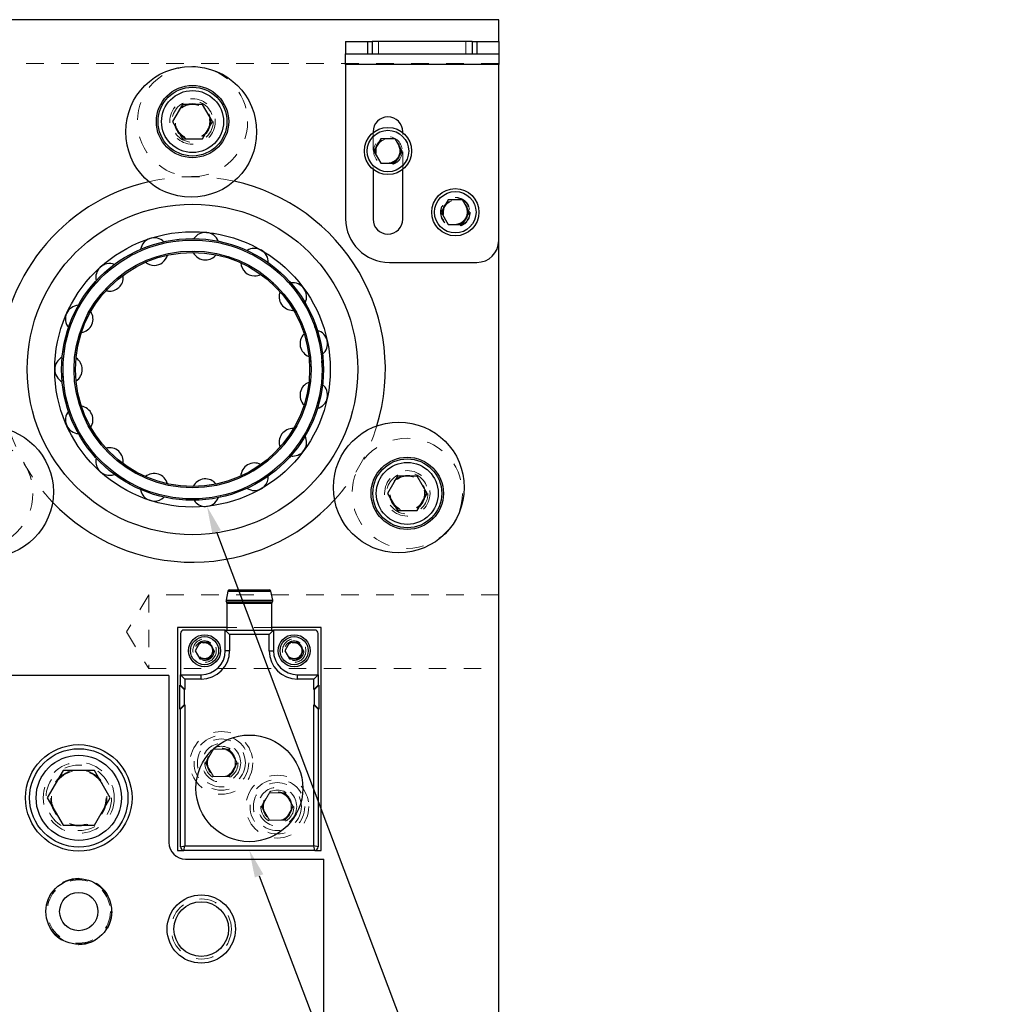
# Model space of a CAD drawing. Header units: inches. Extents: x 1880 to 2363, y -453 to -54.
# Tile 260 of 656: x 2044.44 to 2050.05, y -418.87 to -413.24. Entities that reach past the tile are written whole.
import ezdxf

# ---------------------------------------------------------------- set-up
doc = ezdxf.new("R2010")
doc.units = ezdxf.units.IN
doc.header["$LTSCALE"] = 0.5
doc.header["$MEASUREMENT"] = 0
doc.linetypes.add('HIDDEN', pattern=[0.225, 0.15, -0.075])
for name, color, linetype in [('DIE-M-S', 8, 'Continuous'), ('DIE-M-S3', 8, 'Continuous'), ('DSS-M-S', 53, 'Continuous'), ('SID-M-S', 105, 'Continuous'), ('SVD-M-S', 8, 'Continuous')]:
    doc.layers.add(name, color=color, linetype=linetype)

msp = doc.modelspace()

# ---------------------------------------------------------------- linework, layer by layer
at = {"layer": 'DIE-M-S', "linetype": 'Continuous', "lineweight": 25}
for p, q in [((2045.29679, -416.98517), (2035.18179, -416.98517)), ((2045.29679, -416.98517), (2045.29679, -417.94017)), ((2045.39179, -418.03517), (2046.18179, -418.03517)), ((2046.18179, -419.60681), (2046.18179, -418.03517))]:
    msp.add_line(p, q, dxfattribs=at)
for centre, radius in [((2044.78179, -417.68517), 0.3045), ((2044.78179, -418.33517), 0.1875), ((2045.48179, -418.43517), 0.195), ((2045.48179, -418.43517), 0.15625)]:
    msp.add_circle(centre, radius, dxfattribs=at)
at = {"layer": 'DIE-M-S', "linetype": 'HIDDEN', "lineweight": 18}
msp.add_circle((2044.78179, -417.68517), 0.203, dxfattribs=at)
at = {"layer": 'DIE-M-S', "linetype": 'Continuous', "lineweight": 25}
msp.add_arc((2045.39179, -417.94017), 0.095, 180, 270, dxfattribs=at)
at = {"layer": 'DIE-M-S3', "linetype": 'Continuous', "lineweight": 25}
for p, q in [((2045.62879, -416.71017), (2045.34679, -416.71017)), ((2045.34679, -416.71017), (2045.34679, -417.98517)), ((2046.16679, -416.71017), (2045.8847, -416.71017)), ((2046.16679, -417.98517), (2046.16679, -416.71017)), ((2045.34679, -417.98517), (2045.38273, -417.98517)), ((2046.13076, -417.98517), (2046.16679, -417.98517))]:
    msp.add_line(p, q, dxfattribs=at)
at = {"layer": 'DIE-M-S3', "linetype": 'HIDDEN', "lineweight": 18}
msp.add_line((2045.8847, -416.71017), (2045.62879, -416.71017), dxfattribs=at)
for centre, radius in [((2045.50094, -416.84344), 0.0445), ((2046.01275, -416.84344), 0.0445), ((2045.59679, -417.48517), 0.1795), ((2045.59679, -417.48517), 0.1105), ((2045.91679, -417.73517), 0.1795), ((2045.91679, -417.73517), 0.1105), ((2044.78179, -418.33517), 0.19), ((2045.48179, -418.43517), 0.17188)]:
    msp.add_circle(centre, radius, dxfattribs=at)
at = {"layer": 'DSS-M-S', "linetype": 'Continuous', "lineweight": 25}
for p, q in [((2047.18179, -413.23517), (2034.68179, -413.23517)), ((2047.18179, -413.36017), (2047.18179, -413.23517)), ((2047.18179, -419.23517), (2047.18179, -414.49817))]:
    msp.add_line(p, q, dxfattribs=at)
at = {"layer": 'DSS-M-S', "linetype": 'HIDDEN', "lineweight": 18}
for p, q in [((2047.18179, -413.48517), (2042.58179, -413.48517)), ((2044.77989, -415.60202), (2044.7844, -415.60215)), ((2045.18179, -416.52422), (2045.05504, -416.73517)), ((2045.18179, -416.52422), (2045.18179, -416.94612)), ((2047.18179, -416.52422), (2045.18179, -416.52422)), ((2045.05504, -416.73517), (2045.18179, -416.94612)), ((2045.18179, -416.94612), (2047.18179, -416.94612))]:
    msp.add_line(p, q, dxfattribs=at)
for centre, radius in [((2045.43179, -413.81785), 0.09843), ((2046.54879, -413.98617), 0.068), ((2046.93379, -414.33617), 0.068), ((2045.43179, -415.23517), 0.74016), ((2045.43179, -415.23517), 0.67717), ((2046.65923, -415.94383), 0.09843), ((2045.59679, -417.48517), 0.0795), ((2044.78179, -417.68517), 0.15625), ((2045.91679, -417.73517), 0.0795)]:
    msp.add_circle(centre, radius, dxfattribs=at)
at = {"layer": 'DSS-M-S', "linetype": 'Continuous', "lineweight": 25}
for radius in [0.94488, 0.7874, 0.74803, 0.74016, 0.67717, 0.66929]:
    msp.add_circle((2045.43179, -415.23517), radius, dxfattribs=at)
for centre, radius, start, end in [((2045.43179, -415.23517), 1.10236, 103.09501, 180), ((2045.43179, -415.23517), 1.10236, 342.99213, 77.54873), ((2045.50587, -414.53039), 0.07874, 21.55885, 146.69052), ((2045.2128, -414.56119), 0.07874, 45.54405, 170.69474), ((2045.50587, -414.53039), 0.07874, 207.00596, 270), ((2045.78612, -414.62145), 0.07874, 357.5709, 122.68784), ((2044.9576, -414.70853), 0.07874, 69.52617, 194.70013), ((2045.2128, -414.56119), 0.07874, 230.98449, 270), ((2045.2128, -414.56119), 0.07874, 270, 345.17132), ((2045.50587, -414.53039), 0.07874, 270, 321.17002), ((2045.78612, -414.62145), 0.07874, 183.0241, 270), ((2044.9576, -414.70853), 0.07874, 270, 9.17438), ((2045.78612, -414.62145), 0.07874, 270, 297.17084), ((2046.00511, -414.81863), 0.07874, 333.58053, 98.68701), ((2044.9576, -414.70853), 0.07874, 255.1572, 270), ((2046.00511, -414.81863), 0.07874, 159.03925, 270), ((2044.7844, -414.94693), 0.07874, 93.70653, 218.70638), ((2044.7844, -414.94693), 0.07874, 279.10081, 33.17888), ((2046.12497, -415.08783), 0.07874, 309.58809, 74.68868), ((2046.12497, -415.08783), 0.07874, 135.05174, 249.22792), ((2044.72313, -415.23517), 0.07874, 117.68554, 242.71312), ((2044.72313, -415.23517), 0.07874, 303.09688, 57.18447), ((2046.12497, -415.38251), 0.07874, 111.06191, 225.22581), ((2046.12497, -415.38251), 0.07874, 285.59392, 50.68904), ((2044.7844, -415.52341), 0.07874, 141.66796, 266.72039), ((2044.7844, -415.52341), 0.07874, 327.09338, 81.19082), ((2046.00511, -415.65171), 0.07874, 87.07011, 201.22206), ((2046.00511, -415.65171), 0.07874, 270, 26.69692), ((2044.9576, -415.76181), 0.07874, 351.08995, 105.1976), ((2044.9576, -415.76181), 0.07874, 165.65345, 270), ((2046.00511, -415.65171), 0.07874, 261.60878, 270), ((2045.78612, -415.84889), 0.07874, 63.07667, 177.21702), ((2044.9576, -415.76181), 0.07874, 270, 290.73979), ((2045.2128, -415.90915), 0.07874, 15.08625, 129.20445), ((2045.50587, -415.93995), 0.07874, 39.08194, 153.21103), ((2045.78612, -415.84889), 0.07874, 270, 2.70804), ((2045.2128, -415.90915), 0.07874, 189.64167, 270), ((2045.78612, -415.84889), 0.07874, 237.62492, 270), ((2045.43179, -415.23517), 1.10236, 223.5005, 317.41542), ((2045.2128, -415.90915), 0.07874, 270, 314.73263), ((2045.50587, -415.93995), 0.07874, 270, 338.72218), ((2045.50587, -415.93995), 0.07874, 213.63227, 270)]:
    msp.add_arc(centre, radius, start, end, dxfattribs=at)
at = {"layer": 'DSS-M-S', "linetype": 'HIDDEN', "lineweight": 18}
for start, end in [(77.54873, 103.09501), (198.33574, 223.5005), (317.41542, 342.99213)]:
    msp.add_arc((2045.43179, -415.23517), 1.10236, start, end, dxfattribs=at)
at = {"layer": 'SID-M-S'}
for p, q in [((2045.56936, -416.16421), (2050.04835, -428.04964)), ((2045.81223, -418.13098), (2049.58354, -428.04984))]:
    msp.add_line(p, q, dxfattribs=at)
for points in [[(2045.54503, -416.17338), (2045.51435, -416.01823), (2045.54503, -416.17338), (2045.59369, -416.15504)], [(2045.78793, -418.14022), (2045.75679, -417.98517), (2045.78793, -418.14022), (2045.83654, -418.12174)]]:
    msp.add_solid(points, dxfattribs=at)
at = {"layer": 'SVD-M-S', "linetype": 'Continuous', "lineweight": 25}
for p, q in [((2046.30679, -413.36017), (2046.30679, -413.43117)), ((2046.30679, -413.36017), (2046.43179, -413.36017)), ((2046.43179, -413.36017), (2046.43179, -413.43117)), ((2046.43179, -413.36017), (2046.45872, -413.36017)), ((2046.45872, -413.36017), (2046.45872, -413.43117)), ((2047.02987, -413.36017), (2046.45872, -413.36017)), ((2047.02987, -413.36017), (2047.02987, -413.43117)), ((2047.02987, -413.36017), (2047.05679, -413.36017)), ((2047.05679, -413.36017), (2047.05679, -413.43117)), ((2047.05679, -413.36017), (2047.18179, -413.36017)), ((2047.18179, -413.36017), (2047.18179, -413.43117)), ((2046.30679, -413.43117), (2046.43179, -413.43117)), ((2046.30679, -413.49117), (2046.30679, -413.43117)), ((2046.43179, -413.43117), (2046.45872, -413.43117)), ((2046.45872, -413.43117), (2047.02987, -413.43117)), ((2047.02987, -413.43117), (2047.05679, -413.43117)), ((2047.05679, -413.43117), (2047.18179, -413.43117)), ((2047.18179, -413.43117), (2047.18179, -413.49117)), ((2047.18179, -413.49117), (2046.30679, -413.49117)), ((2046.30679, -413.49117), (2046.30679, -414.37317)), ((2047.18179, -414.49817), (2047.18179, -413.49117)), ((2045.37497, -413.71942), (2045.31814, -413.81785)), ((2045.37497, -413.71942), (2045.31814, -413.81785)), ((2045.48862, -413.71942), (2045.37497, -413.71942)), ((2045.48862, -413.71942), (2045.37497, -413.71942)), ((2045.54544, -413.81785), (2045.48862, -413.71942)), ((2045.54544, -413.81785), (2045.48862, -413.71942)), ((2045.31814, -413.81785), (2045.37497, -413.91627)), ((2045.31814, -413.81785), (2045.37497, -413.91627)), ((2045.48862, -413.91627), (2045.54544, -413.81785)), ((2045.48862, -413.91627), (2045.54544, -413.81785)), ((2046.46379, -413.87617), (2046.46379, -413.88129)), ((2046.63379, -413.88129), (2046.63379, -413.87617)), ((2045.37497, -413.91627), (2045.48862, -413.91627)), ((2045.37497, -413.91627), (2045.48862, -413.91627)), ((2046.5082, -413.91586), (2046.4676, -413.98617)), ((2046.58939, -413.91586), (2046.5082, -413.91586)), ((2046.62998, -413.98617), (2046.58939, -413.91586)), ((2046.4676, -413.98617), (2046.5082, -414.05648)), ((2046.58939, -414.05648), (2046.62998, -413.98617)), ((2046.5082, -414.05648), (2046.58939, -414.05648)), ((2046.46379, -414.09105), (2046.46379, -414.37617)), ((2046.63379, -414.37617), (2046.63379, -414.09105)), ((2046.8932, -414.26586), (2046.8526, -414.33617)), ((2046.97439, -414.26586), (2046.8932, -414.26586)), ((2047.01498, -414.33617), (2046.97439, -414.26586)), ((2046.8526, -414.33617), (2046.8932, -414.40648)), ((2046.97439, -414.40648), (2047.01498, -414.33617)), ((2046.8932, -414.40648), (2046.97439, -414.40648)), ((2046.55679, -414.62317), (2047.05679, -414.62317)), ((2046.6024, -415.8454), (2046.54558, -415.94383)), ((2046.6024, -415.8454), (2046.54558, -415.94383)), ((2046.71606, -415.8454), (2046.6024, -415.8454)), ((2046.71606, -415.8454), (2046.6024, -415.8454)), ((2046.77288, -415.94383), (2046.71606, -415.8454)), ((2046.77288, -415.94383), (2046.71606, -415.8454)), ((2046.54558, -415.94383), (2046.6024, -416.04225)), ((2046.54558, -415.94383), (2046.6024, -416.04225)), ((2046.71606, -416.04225), (2046.77288, -415.94383)), ((2046.71606, -416.04225), (2046.77288, -415.94383)), ((2046.6024, -416.04225), (2046.71606, -416.04225)), ((2046.6024, -416.04225), (2046.71606, -416.04225)), ((2045.6341, -416.50302), (2045.62329, -416.55438)), ((2045.6341, -416.50302), (2045.87939, -416.50302)), ((2045.64388, -416.49508), (2045.8696, -416.49508)), ((2045.8902, -416.55438), (2045.87939, -416.50302)), ((2045.62329, -416.55438), (2045.8902, -416.55438)), ((2045.62516, -416.56339), (2045.62658, -416.56513)), ((2045.62516, -416.56339), (2045.88832, -416.56339)), ((2045.62658, -416.56513), (2045.8869, -416.56513)), ((2045.62879, -416.57134), (2045.62879, -416.72533)), ((2045.62879, -416.57134), (2045.8847, -416.57134)), ((2045.8847, -416.72533), (2045.8847, -416.57134)), ((2045.8869, -416.56513), (2045.88832, -416.56339)), ((2045.36304, -416.74501), (2045.36304, -416.98123)), ((2045.61895, -416.72533), (2045.38273, -416.72533)), ((2045.64395, -416.75033), (2045.61895, -416.72533)), ((2045.61895, -416.72533), (2045.89454, -416.72533)), ((2045.61895, -416.84344), (2045.61895, -416.72533)), ((2045.86954, -416.75033), (2045.64395, -416.75033)), ((2045.64395, -416.75033), (2045.64395, -416.84344)), ((2045.86954, -416.75033), (2045.89454, -416.72533)), ((2045.86954, -416.84344), (2045.86954, -416.75033)), ((2045.89454, -416.72533), (2045.89454, -416.84344)), ((2046.13076, -416.72533), (2045.89454, -416.72533)), ((2046.15044, -416.98123), (2046.15044, -416.74501)), ((2045.47387, -416.79656), (2045.44681, -416.84344)), ((2045.528, -416.79656), (2045.47387, -416.79656)), ((2045.55506, -416.84344), (2045.528, -416.79656)), ((2045.98559, -416.79656), (2045.95852, -416.84344)), ((2045.98559, -416.79656), (2045.95852, -416.84344)), ((2046.03971, -416.79656), (2045.98559, -416.79656)), ((2046.03971, -416.79656), (2045.98559, -416.79656)), ((2046.06677, -416.84344), (2046.03971, -416.79656)), ((2046.06677, -416.84344), (2046.03971, -416.79656)), ((2045.44681, -416.84344), (2045.47387, -416.89031)), ((2045.528, -416.89031), (2045.55506, -416.84344)), ((2045.64395, -416.84344), (2045.61895, -416.84344)), ((2045.86954, -416.84344), (2045.89454, -416.84344)), ((2045.95852, -416.84344), (2045.98559, -416.89031)), ((2045.95852, -416.84344), (2045.98559, -416.89031)), ((2046.03971, -416.89031), (2046.06677, -416.84344)), ((2046.03971, -416.89031), (2046.06677, -416.84344)), ((2045.47387, -416.89031), (2045.528, -416.89031)), ((2045.98559, -416.89031), (2046.03971, -416.89031)), ((2045.98559, -416.89031), (2046.03971, -416.89031)), ((2045.36304, -417.04029), (2045.36304, -416.98123)), ((2045.38804, -417.00623), (2045.36304, -416.98123)), ((2045.36304, -416.98123), (2045.48115, -416.98123)), ((2045.48115, -417.00623), (2045.48115, -416.98123)), ((2046.03233, -417.00623), (2046.03233, -416.98123)), ((2046.03233, -416.98123), (2046.15044, -416.98123)), ((2046.15044, -416.98123), (2046.12544, -417.00623)), ((2046.15044, -416.98123), (2046.15044, -417.04059)), ((2045.35911, -417.17808), (2045.35911, -417.04029)), ((2045.38411, -417.06529), (2045.35911, -417.04029)), ((2045.35911, -417.04029), (2045.36304, -417.04029)), ((2045.38804, -417.06529), (2045.36304, -417.04029)), ((2045.38804, -417.00623), (2045.38804, -417.06529)), ((2045.48115, -417.00623), (2045.38804, -417.00623)), ((2046.12544, -417.00623), (2046.03233, -417.00623)), ((2046.12544, -417.06559), (2046.12544, -417.00623)), ((2046.15044, -417.04059), (2046.12544, -417.06559)), ((2046.15438, -417.04059), (2046.12938, -417.06559)), ((2046.15044, -417.04059), (2046.15438, -417.04059)), ((2046.15438, -417.04059), (2046.15438, -417.17839)), ((2045.38411, -417.06529), (2045.38411, -417.15308)), ((2045.38804, -417.06529), (2045.38411, -417.06529)), ((2046.12938, -417.06559), (2046.12544, -417.06559)), ((2046.12938, -417.15339), (2046.12938, -417.06559)), ((2045.38411, -417.15308), (2045.35911, -417.17808)), ((2045.36304, -417.17808), (2045.38804, -417.15308)), ((2045.38411, -417.15308), (2045.38804, -417.15308)), ((2045.38804, -417.15308), (2045.38804, -417.96017)), ((2046.12544, -417.15339), (2046.12938, -417.15339)), ((2046.12544, -417.96017), (2046.12544, -417.15339)), ((2046.15044, -417.17839), (2046.12544, -417.15339)), ((2046.15438, -417.17839), (2046.12938, -417.15339)), ((2045.36304, -417.17808), (2045.35911, -417.17808)), ((2045.36304, -417.96548), (2045.36304, -417.17808)), ((2046.15044, -417.17839), (2046.15044, -417.96548)), ((2046.15438, -417.17839), (2046.15044, -417.17839)), ((2044.69173, -417.52917), (2044.60166, -417.68517)), ((2044.87186, -417.52917), (2044.69173, -417.52917)), ((2044.96193, -417.68517), (2044.87186, -417.52917)), ((2044.60166, -417.68517), (2044.69173, -417.84117)), ((2044.87186, -417.84117), (2044.96193, -417.68517)), ((2044.69173, -417.84117), (2044.87186, -417.84117)), ((2045.36304, -417.96548), (2045.38804, -417.96017)), ((2045.38273, -417.98517), (2045.38804, -417.96017)), ((2046.13076, -417.98517), (2045.38273, -417.98517)), ((2045.38804, -417.96017), (2046.12544, -417.96017)), ((2046.13076, -417.98517), (2046.12544, -417.96017)), ((2046.15044, -417.96548), (2046.12544, -417.96017))]:
    msp.add_line(p, q, dxfattribs=at)
at = {"layer": 'SVD-M-S', "linetype": 'HIDDEN', "lineweight": 18}
for p, q in [((2046.49429, -413.36017), (2046.49429, -413.43117)), ((2046.99429, -413.43117), (2046.99429, -413.36017)), ((2046.30679, -413.49117), (2047.18179, -413.49117)), ((2046.46379, -413.88129), (2046.46379, -414.09105)), ((2046.63379, -414.09105), (2046.63379, -413.88129)), ((2045.87939, -416.50302), (2045.6341, -416.50302)), ((2045.88832, -416.56339), (2045.62516, -416.56339)), ((2045.8869, -416.56513), (2045.62658, -416.56513)), ((2045.8847, -416.57134), (2045.62879, -416.57134)), ((2045.55169, -417.40704), (2045.50658, -417.48517)), ((2045.6419, -417.40704), (2045.55169, -417.40704)), ((2045.687, -417.48517), (2045.6419, -417.40704)), ((2045.50658, -417.48517), (2045.55169, -417.56329)), ((2045.6419, -417.56329), (2045.687, -417.48517)), ((2045.55169, -417.56329), (2045.6419, -417.56329)), ((2045.87169, -417.65704), (2045.82658, -417.73517)), ((2045.9619, -417.65704), (2045.87169, -417.65704)), ((2046.007, -417.73517), (2045.9619, -417.65704)), ((2045.82658, -417.73517), (2045.87169, -417.81329)), ((2045.9619, -417.81329), (2046.007, -417.73517)), ((2045.87169, -417.81329), (2045.9619, -417.81329))]:
    msp.add_line(p, q, dxfattribs=at)
at = {"layer": 'SVD-M-S', "linetype": 'Continuous', "lineweight": 25}
for centre, radius in [((2045.42416, -413.8764), 0.37402), ((2045.43179, -413.81785), 0.20669), ((2045.43179, -413.81785), 0.19685), ((2045.43179, -413.81785), 0.19685), ((2045.43179, -413.81785), 0.17717), ((2045.43179, -413.81785), 0.17717), ((2046.54879, -413.98617), 0.135), ((2046.54879, -413.98617), 0.1186), ((2046.93379, -414.33617), 0.135), ((2046.93379, -414.33617), 0.1186), ((2044.26279, -415.9353), 0.37402), ((2046.61067, -415.91022), 0.37402), ((2046.65923, -415.94383), 0.20669), ((2046.65923, -415.94383), 0.19685), ((2046.65923, -415.94383), 0.19685), ((2046.65923, -415.94383), 0.17717), ((2046.65923, -415.94383), 0.17717), ((2045.50094, -416.84344), 0.0915), ((2045.50094, -416.84344), 0.0803), ((2046.01265, -416.84344), 0.0915), ((2046.01265, -416.84344), 0.0915), ((2046.01265, -416.84344), 0.0803), ((2046.01265, -416.84344), 0.0803), ((2045.75674, -417.63084), 0.30512), ((2045.75674, -417.63084), 0.30512), ((2044.78179, -417.68517), 0.28125), ((2044.78179, -417.68517), 0.24375), ((2044.78179, -418.33517), 0.1095)]:
    msp.add_circle(centre, radius, dxfattribs=at)
at = {"layer": 'SVD-M-S', "linetype": 'HIDDEN', "lineweight": 18}
for centre, radius in [((2045.43179, -413.81785), 0.31496), ((2045.43179, -413.81785), 0.12992), ((2045.43179, -413.81785), 0.11811), ((2045.43179, -413.81785), 0.11811), ((2045.43179, -413.81785), 0.10289), ((2045.43179, -413.81785), 0.10289), ((2045.43179, -413.81785), 0.10262), ((2045.43179, -413.81785), 0.10262), ((2045.43179, -413.81785), 0.1021), ((2045.43179, -413.81785), 0.1021), ((2046.54879, -413.98617), 0.082), ((2046.54879, -413.98617), 0.07247), ((2046.54879, -413.98617), 0.0722), ((2046.54879, -413.98617), 0.07168), ((2046.93379, -414.33617), 0.085), ((2046.93379, -414.33617), 0.082), ((2046.93379, -414.33617), 0.07247), ((2046.93379, -414.33617), 0.0722), ((2046.93379, -414.33617), 0.07168), ((2044.20435, -415.94383), 0.31496), ((2046.65923, -415.94383), 0.31496), ((2046.65923, -415.94383), 0.12992), ((2046.65923, -415.94383), 0.11811), ((2046.65923, -415.94383), 0.11811), ((2046.65923, -415.94383), 0.10289), ((2046.65923, -415.94383), 0.10289), ((2046.65923, -415.94383), 0.10262), ((2046.65923, -415.94383), 0.10262), ((2046.65923, -415.94383), 0.1021), ((2046.65923, -415.94383), 0.1021), ((2045.50084, -416.84344), 0.06693), ((2045.50094, -416.84344), 0.056), ((2045.50094, -416.84344), 0.04897), ((2045.50094, -416.84344), 0.0487), ((2045.50094, -416.84344), 0.04818), ((2046.01265, -416.84344), 0.06693), ((2046.01265, -416.84344), 0.056), ((2046.01265, -416.84344), 0.056), ((2046.01265, -416.84344), 0.04897), ((2046.01265, -416.84344), 0.04897), ((2046.01265, -416.84344), 0.0487), ((2046.01265, -416.84344), 0.0487), ((2046.01265, -416.84344), 0.04818), ((2046.01265, -416.84344), 0.04818), ((2046.01265, -416.84344), 0.0445), ((2046.01265, -416.84344), 0.0445), ((2045.59679, -417.48517), 0.156), ((2045.59679, -417.48517), 0.137), ((2045.59679, -417.48517), 0.095), ((2045.59679, -417.48517), 0.08397), ((2045.59679, -417.48517), 0.0837), ((2045.59679, -417.48517), 0.08318), ((2044.78179, -417.68517), 0.1875), ((2044.78179, -417.68517), 0.16072), ((2044.78179, -417.68517), 0.16045), ((2044.78179, -417.68517), 0.15993), ((2045.91679, -417.73517), 0.156), ((2045.91679, -417.73517), 0.137), ((2045.91679, -417.73517), 0.095), ((2045.91679, -417.73517), 0.08397), ((2045.91679, -417.73517), 0.0837), ((2045.91679, -417.73517), 0.08318), ((2044.78179, -418.33517), 0.1805)]:
    msp.add_circle(centre, radius, dxfattribs=at)
at = {"layer": 'SVD-M-S', "linetype": 'Continuous', "lineweight": 25}
for centre, radius, start, end in [((2046.54879, -413.87617), 0.085, 0, 180), ((2046.55679, -414.37317), 0.25, 180, 270), ((2046.54879, -414.37617), 0.085, 180, 0), ((2047.05679, -414.49817), 0.125, 270, 0), ((2045.64388, -416.50508), 0.01, 90, 168.11553), ((2045.8696, -416.50508), 0.01, 11.88447, 90), ((2045.63292, -416.55708), 0.01, 164.35493, 219.14698), ((2045.61895, -416.57134), 0.00984, 0, 39.14698), ((2045.89454, -416.57134), 0.00984, 140.85302, 180), ((2045.88057, -416.55708), 0.01, 320.85302, 15.64507), ((2045.38273, -416.74501), 0.01969, 90, 180), ((2046.13076, -416.74501), 0.01969, 0, 90), ((2045.48115, -416.84344), 0.1628, 270, 0), ((2045.48115, -416.84344), 0.1378, 270, 0), ((2046.03233, -416.84344), 0.1628, 180, 270), ((2046.03233, -416.84344), 0.1378, 180, 270), ((2045.38273, -417.96548), 0.01969, 180, 270), ((2046.13076, -417.96548), 0.01969, 270, 0)]:
    msp.add_arc(centre, radius, start, end, dxfattribs=at)

doc.saveas('drawing.dxf')
